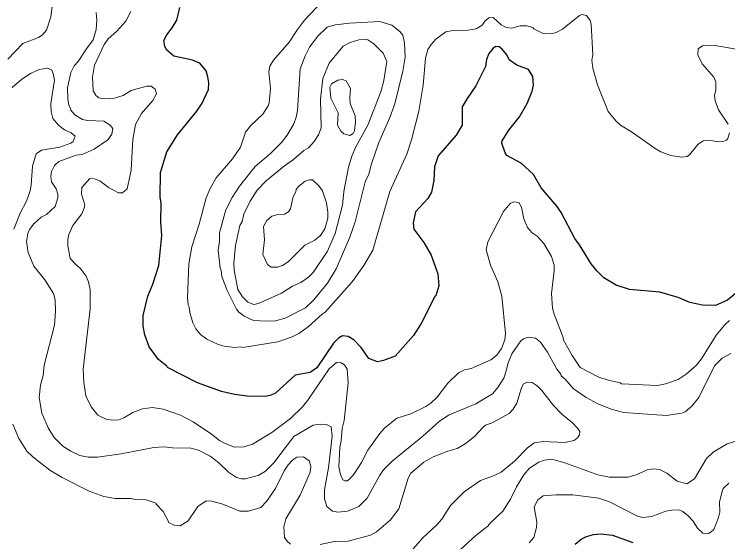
# Model space of a CAD drawing. Extents: x 598.3 to 623.2, y 6902.2 to 6930.1.
# Drawn here: x 603.994 to 606.088, y 6904.462 to 6906.01 of the extents above; entities that cross this region are included whole.
import ezdxf

# ---------------------------------------------------------------- set-up
doc = ezdxf.new("R2010")
doc.units = 0
doc.header["$LTSCALE"] = 0.032
doc.layers.add('1', color=7, linetype='Continuous', lineweight=25)
doc.layers.add('2', color=7, linetype='Continuous', lineweight=13)

msp = doc.modelspace()

# ---------------------------------------------------------------- linework, layer by layer
at = {"layer": '1'}
for points in [[(604.4432, 6904.9732), (604.4421, 6904.9771), (604.417, 6904.9968), (604.3902, 6905.034), (604.3768, 6905.0692), (604.372, 6905.0946), (604.3722, 6905.1262), (604.3863, 6905.1822), (604.4009, 6905.2175), (604.4183, 6905.2722), (604.4265, 6905.3609), (604.4241, 6905.3994), (604.4248, 6905.4554), (604.4217, 6905.4743), (604.4232, 6905.5455), (604.4413, 6905.6061), (604.4728, 6905.6562), (604.5298, 6905.7258), (604.5453, 6905.7488), (604.5638, 6905.7896), (604.5648, 6905.8084), (604.5624, 6905.8259), (604.5568, 6905.8437), (604.5385, 6905.8669), (604.5174, 6905.8748), (604.4626, 6905.8873), (604.4415, 6905.9042), (604.4361, 6905.9152), (604.4331, 6905.933), (604.4412, 6905.95), (604.4574, 6905.9702), (604.4711, 6905.9929), (604.4798, 6906.0296)], [(606.1103, 6905.1891), (606.0873, 6905.1709), (606.0519, 6905.1549), (606.0144, 6905.1557), (605.9771, 6905.1638), (605.9421, 6905.1782), (605.8884, 6905.1945), (605.7997, 6905.2022), (605.7605, 6905.2147), (605.7248, 6905.2366), (605.7049, 6905.2558), (605.6875, 6905.2778), (605.653, 6905.3335), (605.6392, 6905.3513), (605.5993, 6905.4279), (605.5871, 6905.4457), (605.5407, 6905.5003), (605.5176, 6905.5393), (605.482, 6905.5733), (605.4392, 6905.5955), (605.4346, 6905.6028), (605.4254, 6905.6313), (605.4257, 6905.6387), (605.446, 6905.6698), (605.4767, 6905.7087), (605.4989, 6905.748), (605.5138, 6905.7845), (605.5176, 6905.8016), (605.5159, 6905.8269), (605.5036, 6905.8478), (605.4689, 6905.8601), (605.4463, 6905.8763), (605.4399, 6905.8906), (605.426, 6905.9078), (605.4173, 6905.9148), (605.407, 6905.9149), (605.3998, 6905.9103), (605.3872, 6905.8952), (605.38, 6905.8773), (605.3769, 6905.8569), (605.3491, 6905.7998), (605.3228, 6905.7623), (605.3089, 6905.7381), (605.3083, 6905.6848), (605.2914, 6905.6554), (605.2384, 6905.5944), (605.2278, 6905.5617), (605.2253, 6905.5218), (605.2182, 6905.4878), (605.2074, 6905.4695), (605.1716, 6905.4305), (605.1648, 6905.3976), (605.1663, 6905.3793), (605.1956, 6905.34), (605.2172, 6905.3033), (605.2375, 6905.2479), (605.24, 6905.2127), (605.2313, 6905.1837), (605.2283, 6905.1815), (605.1881, 6905.102), (605.1657, 6905.0669)], [(605.1657, 6905.0669), (605.1119, 6905.0059), (605.078, 6904.9932), (605.0603, 6904.9901), (605.0347, 6905), (605.0123, 6905.0321), (604.9915, 6905.0536), (604.9742, 6905.0641), (604.9569, 6905.0657), (604.9459, 6905.0591), (604.9306, 6905.0445), (604.882, 6904.9726), (604.8623, 6904.9584), (604.8183, 6904.9508), (604.7605, 6904.8973), (604.7483, 6904.8917), (604.7311, 6904.8878), (604.6774, 6904.8885), (604.6399, 6904.8934), (604.6026, 6904.9023), (604.5317, 6904.9282), (604.4432, 6904.9732)], [(605.6406, 6904.4544), (605.6574, 6904.4697), (605.6731, 6904.4773), (605.6939, 6904.4831), (605.7158, 6904.4844), (605.7495, 6904.4808), (605.8094, 6904.4594)]]:
    msp.add_lwpolyline(points, dxfattribs=at)
at = {"layer": '2'}
for points in [[(604.164, 6906.1488), (604.1305, 6906.1272), (604.1205, 6906.1163), (604.1105, 6906.0792), (604.1011, 6906.0027), (604.0881, 6905.9636), (604.0761, 6905.949), (604.0654, 6905.9416), (604.0192, 6905.9244), (603.9746, 6905.8786)], [(604.8986, 6906.0487), (604.8459, 6905.9928), (604.8249, 6905.965), (604.8012, 6905.928), (604.7543, 6905.8752), (604.7441, 6905.8572), (604.7406, 6905.8411), (604.7463, 6905.7923), (604.7422, 6905.7504), (604.7393, 6905.7407), (604.7231, 6905.717), (604.6885, 6905.6839), (604.673, 6905.6639), (604.6575, 6905.6194), (604.6348, 6905.5852), (604.586, 6905.5297), (604.5677, 6905.4965), (604.5576, 6905.4711), (604.5367, 6905.3942), (604.5147, 6905.3272), (604.5067, 6905.2777), (604.5026, 6905.1774), (604.5042, 6905.1575), (604.5074, 6905.1511), (604.5091, 6905.1344), (604.5178, 6905.1039), (604.5266, 6905.0865), (604.5402, 6905.0703), (604.5595, 6905.0559), (604.5924, 6905.0411), (604.6103, 6905.0356), (604.6413, 6905.0318), (604.6582, 6905.0333), (604.6646, 6905.0317), (604.7677, 6905.0488), (604.8091, 6905.063), (604.8292, 6905.073), (604.8567, 6905.0922), (604.898, 6905.1301), (604.9064, 6905.1352), (604.9854, 6905.2241), (605.0201, 6905.2727), (605.0464, 6905.3174), (605.096, 6905.4894), (605.1462, 6905.5995), (605.1599, 6905.6416), (605.1809, 6905.7255), (605.1939, 6905.8022), (605.2011, 6905.8807), (605.208, 6905.9061), (605.2173, 6905.9214), (605.2315, 6905.9372), (605.261, 6905.9582), (605.2813, 6905.9627), (605.3259, 6905.9636), (605.3495, 6905.9668)], [(605.2681, 6904.8333), (605.2413, 6904.8144), (605.1927, 6904.7715), (605.1027, 6904.6983), (605.0777, 6904.6728), (605.0667, 6904.657), (605.0297, 6904.5893), (605.0052, 6904.5656), (604.9723, 6904.5511), (604.9432, 6904.5486), (604.9282, 6904.5519), (604.9114, 6904.5651), (604.9049, 6904.5872), (604.9047, 6904.614), (604.9163, 6904.6783), (604.9268, 6904.7714), (604.9236, 6904.7989), (604.9107, 6904.8059), (604.8922, 6904.8067), (604.8715, 6904.8042), (604.8149, 6904.7701), (604.7561, 6904.6935), (604.731, 6904.6686), (604.7093, 6904.6559), (604.6715, 6904.6465), (604.661, 6904.6465), (604.6457, 6904.6507), (604.6225, 6904.6663), (604.5946, 6904.6928), (604.5686, 6904.7124), (604.5344, 6904.7305), (604.5118, 6904.7364), (604.4579, 6904.7372), (604.4335, 6904.7403), (604.4036, 6904.7387), (604.3072, 6904.7194), (604.2378, 6904.7095), (604.2105, 6904.7095), (604.1861, 6904.715), (604.1596, 6904.7273), (604.1359, 6904.7424), (604.1111, 6904.7676), (604.0929, 6904.7962), (604.0751, 6904.8388), (604.0671, 6904.8846), (604.0704, 6904.9212), (604.0784, 6904.95), (604.0817, 6904.9795), (604.1124, 6905.0974), (604.1149, 6905.1378), (604.114, 6905.1718), (604.1087, 6905.1903), (604.084, 6905.2301), (604.051, 6905.2704), (604.0344, 6905.3104), (604.0302, 6905.3429), (604.0336, 6905.3668), (604.0389, 6905.3777), (604.0517, 6905.3945), (604.0727, 6905.4146), (604.0889, 6905.422), (604.1137, 6905.446), (604.1221, 6905.4711), (604.122, 6905.4816), (604.1173, 6905.4978), (604.1036, 6905.5184), (604.1011, 6905.534), (604.1028, 6905.5487), (604.1117, 6905.5662), (604.1242, 6905.5775), (604.1758, 6905.5961), (604.1927, 6905.5988), (604.2282, 6905.6143), (604.2682, 6905.6417), (604.2807, 6905.6577), (604.283, 6905.6747), (604.2752, 6905.6848), (604.2568, 6905.6962), (604.209, 6905.6981), (604.1942, 6905.701), (604.1713, 6905.7152), (604.1599, 6905.7281), (604.1592, 6905.7346), (604.1543, 6905.7433), (604.1508, 6905.7622), (604.1497, 6905.7944), (604.1602, 6905.8391), (604.17, 6905.8584), (604.1814, 6905.8714), (604.2055, 6905.9085), (604.2257, 6905.9347), (604.2346, 6905.9651), (604.2363, 6905.9914), (604.2347, 6906.0148)], [(604.9512, 6904.659), (604.9462, 6904.6811), (604.9493, 6904.7379), (604.9535, 6904.758), (604.9567, 6904.7936), (604.9623, 6904.8171), (604.9744, 6904.9285), (604.9712, 6904.9683), (604.9634, 6904.9805), (604.9531, 6904.9872), (604.94, 6904.988), (604.918, 6904.9688), (604.8559, 6904.8777), (604.8397, 6904.8573), (604.8049, 6904.8233), (604.7494, 6904.7824), (604.6928, 6904.7478), (604.6684, 6904.7401), (604.6405, 6904.7395), (604.6131, 6904.7498), (604.5967, 6904.7588), (604.5729, 6904.7779), (604.5193, 6904.8134), (604.4818, 6904.8333), (604.4313, 6904.8504), (604.3995, 6904.8561), (604.3701, 6904.8521), (604.3423, 6904.8407), (604.3153, 6904.825), (604.3009, 6904.8195), (604.2852, 6904.8181), (604.2658, 6904.8204), (604.2388, 6904.8328), (604.2196, 6904.8572), (604.204, 6904.8896), (604.1983, 6904.9288), (604.1958, 6904.9685), (604.2168, 6905.1457), (604.2169, 6905.2008), (604.212, 6905.225), (604.2053, 6905.2416), (604.1875, 6905.2642), (604.1753, 6905.274), (604.1577, 6905.2935), (604.1513, 6905.3303), (604.1513, 6905.3489), (604.1542, 6905.3636), (604.1655, 6905.3897), (604.1917, 6905.4244), (604.199, 6905.4405), (604.2005, 6905.4505), (604.191, 6905.4822), (604.1922, 6905.5017), (604.2161, 6905.5279), (604.2287, 6905.5273), (604.2454, 6905.5206), (604.2701, 6905.5019), (604.3002, 6905.486), (604.3113, 6905.486), (604.3249, 6905.4977), (604.3366, 6905.5521), (604.3415, 6905.6419), (604.3492, 6905.6863), (604.3672, 6905.7188), (604.4007, 6905.7571), (604.4111, 6905.7768), (604.4077, 6905.7902), (604.3954, 6905.7991), (604.3825, 6905.7991), (604.3374, 6905.7862), (604.3134, 6905.7718), (604.2879, 6905.7633), (604.2585, 6905.7619), (604.2406, 6905.7644), (604.2393, 6905.7676), (604.2338, 6905.7702), (604.2256, 6905.7855), (604.2233, 6905.8249), (604.2297, 6905.8609), (604.258, 6905.9214), (604.2693, 6905.9374), (604.2945, 6905.9602), (604.3214, 6905.9897), (604.3363, 6906.0177)], [(605.3495, 6905.9668), (605.3677, 6905.978), (605.3752, 6905.9894), (605.3866, 6905.9998), (605.3997, 6906), (605.4229, 6905.9791), (605.4381, 6905.9709), (605.4542, 6905.9692), (605.4791, 6905.9757), (605.498, 6905.9764), (605.5162, 6905.971), (605.5191, 6905.9672), (605.5466, 6905.9539), (605.5702, 6905.9528), (605.5846, 6905.9567), (605.6032, 6905.9658), (605.6528, 6906.0064), (605.6601, 6906.0088), (605.6736, 6906.0065), (605.6843, 6905.9913), (605.6876, 6905.9813), (605.6917, 6905.8912), (605.6892, 6905.8748), (605.6922, 6905.8522), (605.7056, 6905.8027), (605.7376, 6905.7247), (605.7594, 6905.6975), (605.7734, 6905.6848), (605.8058, 6905.6648), (605.8752, 6905.6156), (605.8921, 6905.6063), (605.9206, 6905.5956), (605.9522, 6905.5904), (605.9688, 6905.5929), (605.976, 6905.597), (606.0002, 6905.6277), (606.0163, 6905.6389), (606.0327, 6905.6405), (606.061, 6905.6357), (606.0735, 6905.6365), (606.0842, 6905.6407), (606.0879, 6905.6454), (606.0932, 6905.6624)], [(606.089, 6905.687), (606.0605, 6905.7295), (606.051, 6905.7563), (606.0495, 6905.7728), (606.0535, 6905.787), (606.0535, 6905.8113), (606.0469, 6905.8252), (606.0126, 6905.8648), (606.0001, 6905.8909), (606.0013, 6905.9081), (606.0136, 6905.9174), (606.0457, 6905.9189), (606.1294, 6905.9045)], [(603.9876, 6905.7951), (604.0161, 6905.8194), (604.0416, 6905.8359), (604.067, 6905.8477), (604.0921, 6905.8518), (604.1043, 6905.8459), (604.1085, 6905.8358), (604.1115, 6905.8163), (604.101, 6905.7478), (604.1018, 6905.7239), (604.107, 6905.7041), (604.1251, 6905.6837), (604.1413, 6905.6706), (604.1611, 6905.6622), (604.1722, 6905.6522), (604.1667, 6905.6369), (604.1597, 6905.6319), (604.1277, 6905.6201), (604.0738, 6905.6114), (604.0586, 6905.6004), (604.0477, 6905.5642), (604.0435, 6905.5084), (604.0401, 6905.4915), (604.0294, 6905.4609), (604.0113, 6905.4263), (603.9926, 6905.3793)], [(606.0929, 6905.1107), (606.0786, 6905.0973), (606.0542, 6905.068), (606.0106, 6904.9987), (605.9951, 6904.979), (605.9665, 6904.9533), (605.9427, 6904.9382), (605.9058, 6904.9254), (605.8822, 6904.9201), (605.7761, 6904.925), (605.772, 6904.9281), (605.7368, 6904.9356), (605.7098, 6904.9448), (605.6554, 6904.9728), (605.631, 6905.008), (605.6059, 6905.0536), (605.605, 6905.0609), (605.5783, 6905.1297), (605.5742, 6905.1468), (605.5703, 6905.1903), (605.5783, 6905.2571), (605.5783, 6905.2738), (605.5709, 6905.2987), (605.5486, 6905.3368), (605.5286, 6905.3584), (605.5137, 6905.3684), (605.5003, 6905.3837), (605.4894, 6905.4096), (605.4829, 6905.4436), (605.4751, 6905.4577), (605.4592, 6905.4592), (605.4496, 6905.4543), (605.4299, 6905.4312), (605.3843, 6905.3421), (605.3786, 6905.3184), (605.3922, 6905.2738), (605.4133, 6905.225), (605.4246, 6905.1827), (605.436, 6905.0734), (605.4335, 6905.0539), (605.4244, 6905.0291), (605.4104, 6905.0095), (605.3928, 6904.996), (605.3353, 6904.9705), (605.3153, 6904.9662), (605.2975, 6904.9573), (605.2661, 6904.9275), (605.2356, 6904.8856), (605.2169, 6904.8681), (605.2017, 6904.8584), (605.1575, 6904.8371), (605.1166, 6904.824), (605.081, 6904.795), (605.0669, 6904.7794), (605.0321, 6904.7306), (605.0132, 6904.694), (604.9917, 6904.661), (604.9787, 6904.6459), (604.9709, 6904.6404), (604.9638, 6904.6401), (604.958, 6904.6434), (604.9512, 6904.659)], [(606.0967, 6905.0145), (606.0714, 6905.0002), (606.049, 6904.978), (606.0035, 6904.8847), (605.9831, 6904.8601), (605.9628, 6904.8433), (605.9532, 6904.8392), (605.9088, 6904.8327), (605.7825, 6904.8414), (605.7459, 6904.8509), (605.7046, 6904.8678), (605.6729, 6904.8846), (605.6347, 6904.9115), (605.6109, 6904.9385), (605.5988, 6904.9484), (605.5977, 6904.9539), (605.5869, 6904.9683), (605.5588, 6905.0183), (605.5389, 6905.047), (605.5243, 6905.0588), (605.5023, 6905.0625), (605.4887, 6905.0577), (605.4812, 6905.0512), (605.4539, 6905.0135), (605.4424, 6904.9843), (605.4391, 6904.966), (605.4309, 6904.9417), (605.4134, 6904.9147), (605.3972, 6904.896), (605.3483, 6904.8661), (605.2681, 6904.8333)], [(604.8913, 6904.4531), (604.933, 6904.4619), (604.9743, 6904.4636), (605.0398, 6904.4805), (605.057, 6904.4908), (605.0981, 6904.5256), (605.1223, 6904.5579), (605.1505, 6904.6482), (605.1581, 6904.6633), (605.1957, 6904.6952), (605.2239, 6904.7112), (605.2661, 6904.7278), (605.294, 6904.7355), (605.3177, 6904.7487), (605.3445, 6904.7705), (605.369, 6904.7972), (605.3775, 6904.8034), (605.3971, 6904.8104), (605.4466, 6904.8385), (605.4579, 6904.8506), (605.4689, 6904.8689), (605.4813, 6904.9102), (605.4875, 6904.9238), (605.4998, 6904.9298), (605.5139, 6904.9291), (605.5284, 6904.9197), (605.5427, 6904.9054), (605.5771, 6904.8615), (605.6016, 6904.8361), (605.6326, 6904.8109), (605.6473, 6904.7952), (605.6535, 6904.7849), (605.6528, 6904.7755), (605.6471, 6904.7671), (605.637, 6904.7584), (605.6087, 6904.7534), (605.5466, 6904.7557), (605.5195, 6904.7517), (605.5002, 6904.7375), (605.4623, 6904.6978), (605.4227, 6904.6658), (605.4008, 6904.655), (605.3623, 6904.6416), (605.314, 6904.6086), (605.2739, 6904.5677), (605.2485, 6904.528), (605.2342, 6904.5111), (605.1931, 6904.4733), (605.1443, 6904.4172)], [(603.9898, 6904.8063), (604.0076, 6904.7646), (604.0308, 6904.728), (604.0487, 6904.7109), (604.0987, 6904.6717), (604.1341, 6904.6502), (604.2132, 6904.6106), (604.2568, 6904.5943), (604.29, 6904.5882), (604.3368, 6904.5882), (604.3485, 6904.5858), (604.3811, 6904.5849), (604.41, 6904.5753), (604.4104, 6904.5721), (604.4307, 6904.5507), (604.4459, 6904.5231), (604.4465, 6904.5183), (604.463, 6904.5102), (604.4811, 6904.5088), (604.5038, 6904.523), (604.5323, 6904.5653), (604.5574, 6904.5816), (604.5736, 6904.581), (604.606, 6904.5721), (604.6556, 6904.5516)], [(605.2676, 6904.4052), (605.3499, 6904.4813), (605.3842, 6904.5073), (605.3918, 6904.5174), (605.4276, 6904.5515), (605.4508, 6904.5868), (605.4682, 6904.623), (605.4892, 6904.6584), (605.5065, 6904.6779), (605.534, 6904.6954), (605.5503, 6904.7016), (605.5713, 6904.704), (605.6097, 6904.6935), (605.7063, 6904.6576), (605.7414, 6904.6509), (605.7951, 6904.6514), (605.8191, 6904.6579), (605.8517, 6904.6724), (605.8706, 6904.6756), (605.8876, 6904.674), (605.9092, 6904.6628), (605.9392, 6904.6398), (605.9679, 6904.6321), (605.9903, 6904.6464), (606.0262, 6904.7063), (606.0454, 6904.7248), (606.086, 6904.7492), (606.1607, 6904.7712)], [(604.6556, 6904.5516), (604.6812, 6904.551), (604.7173, 6904.5619), (604.7343, 6904.5801), (604.7606, 6904.6179), (604.7864, 6904.6694), (604.7982, 6904.6873), (604.8114, 6904.7019), (604.8231, 6904.7096), (604.8425, 6904.7112), (604.8597, 6904.6993), (604.8644, 6904.6829), (604.8626, 6904.6661), (604.8327, 6904.5985), (604.7906, 6904.5289), (604.7851, 6904.5054), (604.7868, 6904.4739), (604.7946, 6904.463), (604.8049, 6904.4542)], [(605.5308, 6904.5843), (605.5464, 6904.5962), (605.5835, 6904.5995), (605.6332, 6904.5995), (605.7093, 6904.5897), (605.7409, 6904.5785), (605.8228, 6904.5367), (605.8393, 6904.5324), (605.8657, 6904.5355), (605.9065, 6904.551), (605.9227, 6904.5543), (605.945, 6904.555), (605.9566, 6904.55), (605.9724, 6904.5382), (605.9854, 6904.5234), (605.9995, 6904.5015), (606.0146, 6904.4873), (606.0316, 6904.4861), (606.0398, 6904.4903), (606.0471, 6904.4978), (606.0609, 6904.5326), (606.0647, 6904.548), (606.0641, 6904.5777), (606.0704, 6904.6063), (606.0751, 6904.6177), (606.0916, 6904.6335)], [(605.5048, 6904.458), (605.5185, 6904.4743), (605.5266, 6904.5035), (605.5281, 6904.5194), (605.5202, 6904.5644), (605.5308, 6904.5843)]]:
    msp.add_lwpolyline(points, dxfattribs=at)
for points in [[(604.9785, 6905.9837), (605.0667, 6905.9886), (605.1022, 6905.978), (605.1252, 6905.9593), (605.1343, 6905.9486), (605.1396, 6905.9249), (605.1413, 6905.8845), (605.1346, 6905.8432), (605.1105, 6905.7469), (605.0963, 6905.707), (605.0636, 6905.6335), (605.0424, 6905.5712), (605.0348, 6905.5403), (605.0238, 6905.518), (604.994, 6905.4004), (604.9786, 6905.3561), (604.9383, 6905.2631), (604.9129, 6905.2205), (604.8733, 6905.1718), (604.8488, 6905.1482), (604.7889, 6905.1183), (604.7603, 6905.1104), (604.7348, 6905.1088), (604.6961, 6905.1109), (604.6691, 6905.1234), (604.6528, 6905.1359), (604.646, 6905.1441), (604.6192, 6905.1991), (604.6033, 6905.24), (604.6014, 6905.2574), (604.5981, 6905.2657), (604.5925, 6905.3178), (604.5964, 6905.3432), (604.5965, 6905.3683), (604.6145, 6905.4363), (604.6335, 6905.4724), (604.6547, 6905.5053), (604.7008, 6905.5628), (604.745, 6905.6004), (604.7785, 6905.6338), (604.795, 6905.6548), (604.8149, 6905.6881), (604.8216, 6905.708), (604.8248, 6905.7274), (604.833, 6905.8495), (604.8475, 6905.8875), (604.86, 6905.9129), (604.8848, 6905.9459), (604.9123, 6905.9723), (604.9362, 6905.9788)], [(605.0763, 6905.8957), (605.0497, 6905.923), (605.0312, 6905.9347), (605.0239, 6905.9368), (605.0052, 6905.9354), (604.9797, 6905.9267), (604.9591, 6905.9163), (604.9181, 6905.8666), (604.8993, 6905.8213), (604.8928, 6905.7604), (604.8943, 6905.677), (604.8868, 6905.6556), (604.8738, 6905.6361), (604.8571, 6905.6179), (604.8438, 6905.6102), (604.8138, 6905.5835), (604.7875, 6905.5652), (604.7333, 6905.5215), (604.707, 6905.4936), (604.6863, 6905.4616), (604.6681, 6905.4236), (604.6624, 6905.4021), (604.6562, 6905.3899), (604.6435, 6905.331), (604.6386, 6905.2796), (604.6394, 6905.2587), (604.6502, 6905.2018), (604.6635, 6905.1801), (604.6793, 6905.1652), (604.6966, 6905.1581), (604.7108, 6905.1612), (604.7779, 6905.1912), (604.8108, 6905.2122), (604.8346, 6905.223), (604.8578, 6905.2387), (604.8712, 6905.2515), (604.9132, 6905.3148), (604.9356, 6905.3661), (604.9574, 6905.4498), (604.9616, 6905.4896), (604.9754, 6905.5607), (604.9843, 6905.5931), (604.9954, 6905.6185), (605.0318, 6905.6848), (605.0701, 6905.7825), (605.079, 6905.8152), (605.0877, 6905.8716)], [(604.9802, 6905.748), (604.9786, 6905.7635), (604.9809, 6905.7917), (604.9685, 6905.8147), (604.9569, 6905.8185), (604.9432, 6905.8163), (604.9254, 6905.8058), (604.9203, 6905.7956), (604.923, 6905.7636), (604.9445, 6905.7208), (604.943, 6905.6843), (604.9528, 6905.6664), (604.961, 6905.659), (604.979, 6905.6544), (604.9882, 6905.6601), (604.9921, 6905.6675), (604.9955, 6905.6931), (604.994, 6905.7121)], [(604.9145, 6905.4117), (604.9145, 6905.4295), (604.9106, 6905.4566), (604.8983, 6905.4915), (604.8878, 6905.5061), (604.8688, 6905.5236), (604.8603, 6905.5239), (604.8474, 6905.5205), (604.829, 6905.5055), (604.8209, 6905.4952), (604.8206, 6905.49), (604.8117, 6905.4708), (604.8046, 6905.4392), (604.7988, 6905.43), (604.7874, 6905.4228), (604.7679, 6905.4227), (604.7502, 6905.4171), (604.735, 6905.4042), (604.7258, 6905.3871), (604.7285, 6905.3477), (604.7236, 6905.3047), (604.737, 6905.2759), (604.7482, 6905.2674), (604.7667, 6905.2674), (604.7813, 6905.2725), (604.7976, 6905.2832), (604.8466, 6905.3321), (604.8763, 6905.3473), (604.8929, 6905.3606), (604.9059, 6905.3797)]]:
    msp.add_lwpolyline(points, close=True, dxfattribs=at)

doc.saveas('drawing.dxf')
